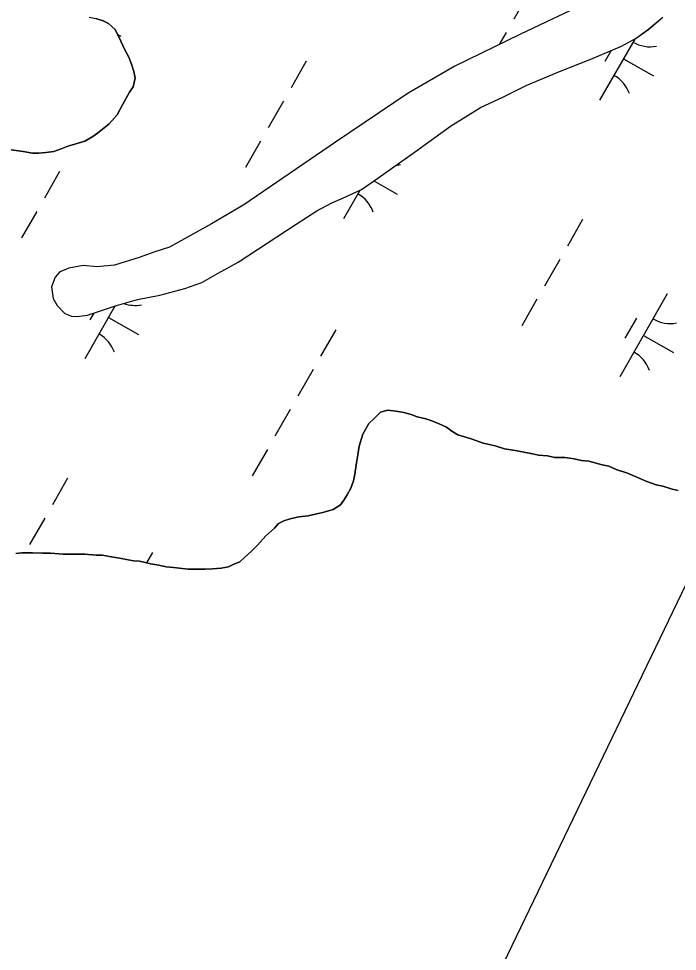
# Model space of a CAD drawing. Extents: x 3930721 to 3950824, y 220441 to 242861.
# Drawn here: x 3945376.8 to 3945721, y 235035.5 to 235522.8 of the extents above; entities that cross this region are included whole.
import ezdxf

# ---------------------------------------------------------------- set-up
doc = ezdxf.new("R2010")
doc.units = 0
for name, color, linetype in [('V-TOPO-SHOR', 7, 'Continuous'), ('V-UTIL-LINE', 7, 'Continuous'), ('V-WETL-SWMP', 7, 'Continuous')]:
    doc.layers.add(name, color=color, linetype=linetype)

msp = doc.modelspace()

# ---------------------------------------------------------------- linework, layer by layer
at = {"layer": 'V-TOPO-SHOR'}
for points in [[(3945675.06, 235531.76), (3945638.97, 235514.74), (3945604.64, 235497.88), (3945580.31, 235483.86), (3945542.36, 235458.3), (3945494.52, 235425.52), (3945477.6, 235415.6), (3945466.5, 235409.45), (3945455.57, 235403.47), (3945447.49, 235400.78), (3945440.28, 235398.25), (3945426.93, 235394.05), (3945417.65, 235393.13), (3945410.48, 235393.75), (3945402.95, 235392.45), (3945401.36, 235391.77), (3945398.37, 235390.59), (3945395.88, 235387.65), (3945393.89, 235382.6), (3945394.86, 235376.64), (3945396.91, 235372.94), (3945400.88, 235368.68), (3945404.36, 235367.41), (3945407.16, 235367.2), (3945412.76, 235367.83), (3945419.62, 235370.18), (3945427.88, 235372.87), (3945438.94, 235376.05), (3945450.51, 235378.35), (3945463.68, 235381.85), (3945472.47, 235384.88), (3945481.1, 235389.84), (3945491.5, 235395.47), (3945521.85, 235415.36), (3945532.62, 235422.39), (3945540.02, 235426.32), (3945546.53, 235429.21), (3945555.85, 235433.45), (3945564.51, 235439.46), (3945584.11, 235453.37), (3945602.48, 235466.6), (3945618.17, 235476.36), (3945630.14, 235481.97), (3945641.94, 235487.77), (3945659.36, 235495.23), (3945675.71, 235501.66), (3945691.72, 235508.45), (3945699.47, 235512.54), (3945706.01, 235517.36), (3945713.44, 235523.55)], [(3945413.6, 235523.51), (3945417.09, 235522.76), (3945420.93, 235521.66), (3945423.71, 235520.22), (3945427.16, 235517.03), (3945430.23, 235511.04), (3945432.27, 235506.46), (3945434.32, 235502.59), (3945435.67, 235499.07), (3945437.02, 235495.21), (3945437.67, 235491.7), (3945436.56, 235487.17), (3945434.77, 235484.39), (3945431.19, 235478.14), (3945428.32, 235472.58), (3945424.06, 235467.74), (3945418.05, 235462.92), (3945415.58, 235461.21), (3945411.34, 235458.81), (3945406.08, 235457.13), (3945402.56, 235456.13), (3945399.05, 235454.78), (3945395.18, 235453.43), (3945390.98, 235452.79), (3945387.12, 235452.49), (3945383.97, 235452.53), (3945379.09, 235453.29), (3945371.75, 235454.44)], [(3945465.41, 235235.24), (3945468.56, 235235.19), (3945474.15, 235235.12), (3945478, 235235.42), (3945482.56, 235235.71), (3945486.41, 235236.35), (3945489.23, 235237.72), (3945492.4, 235239.08), (3945494.88, 235241.49), (3945498.42, 235244.59), (3945501.61, 235247.7), (3945505.87, 235252.54), (3945510.47, 235256.68), (3945512.6, 235259.1), (3945515.42, 235260.46), (3945518.58, 235261.47), (3945523.15, 235262.46), (3945528.05, 235263.09), (3945532.61, 235264.08), (3945535.77, 235264.74), (3945541.04, 235266.42), (3945544.92, 235268.82), (3945546.7, 235271.24), (3945548.49, 235274.02), (3945550.28, 235277.49), (3945551.73, 235281.32), (3945552.48, 235284.81), (3945553.26, 235290.75), (3945554.02, 235294.94), (3945554.77, 235299.47), (3945556.61, 235305.74), (3945559.83, 235311.3), (3945562.31, 235313.72), (3945565.85, 235317.17), (3945569.72, 235318.17), (3945573.91, 235317.76), (3945578.1, 235317.01), (3945581.93, 235315.9), (3945585.07, 235314.82), (3945589.6, 235313.71), (3945592.73, 235312.61), (3945596.56, 235311.16), (3945600.39, 235309.36), (3945603.16, 235307.23), (3945606.28, 235305.44), (3945613.25, 235303.25), (3945619.52, 235301.06), (3945625.8, 235299.58), (3945630.68, 235298.12), (3945637.31, 235296.98), (3945640.8, 235296.23), (3945645.33, 235295.47), (3945648.47, 235294.73), (3945653.02, 235294.32), (3945656.85, 235293.57), (3945662.1, 235293.5), (3945666.99, 235292.74), (3945670.83, 235291.99), (3945674.67, 235291.58), (3945681.65, 235289.74), (3945685.13, 235289), (3945688.96, 235287.2), (3945694.88, 235285.37), (3945699.75, 235283.21), (3945704.97, 235281.04), (3945709.84, 235279.22), (3945713.33, 235278.48), (3945718.21, 235277.01), (3945721.35, 235276.27)], [(3945375.25, 235243.43), (3945378.4, 235243.74), (3945384, 235243.66), (3945389.25, 235243.59), (3945393.45, 235243.53), (3945400.09, 235243.1), (3945403.94, 235243.05), (3945407.08, 235243.01), (3945411.28, 235242.95), (3945417.22, 235242.52), (3945420.37, 235242.48), (3945424.21, 235241.73), (3945429.45, 235240.96), (3945436.77, 235239.46), (3945439.92, 235239.42), (3945445.85, 235237.94), (3945450.04, 235237.19), (3945453.88, 235236.44), (3945457.72, 235236.04), (3945465.41, 235235.24)]]:
    msp.add_lwpolyline(points, dxfattribs=at)
at = {"layer": 'V-UTIL-LINE'}
msp.add_lwpolyline([(3947453.78, 235874.4), (3945931.14, 235655.08), (3945509.06, 234777.68), (3940428.61, 226869.1), (3939084.62, 223621.72)], dxfattribs=at)
at = {"layer": 'V-WETL-SWMP'}
for p, q in [((3945643.39, 235536.37), (3945635.44, 235522.48)), ((3945675.06, 235531.76), (3945638.97, 235514.74)), ((3945420.93, 235521.66), (3945417.09, 235522.76)), ((3945423.71, 235520.22), (3945420.93, 235521.66)), ((3945706.01, 235517.35), (3945713.44, 235523.55)), ((3945427.16, 235517.03), (3945423.71, 235520.22)), ((3945430.23, 235511.04), (3945427.16, 235517.03)), ((3945631.46, 235515.54), (3945627.88, 235509.3)), ((3945699.47, 235512.54), (3945706.01, 235517.35)), ((3945428.34, 235514.72), (3945430.2, 235513.66)), ((3945432.27, 235506.46), (3945430.23, 235511.04)), ((3945638.97, 235514.74), (3945604.64, 235497.88)), ((3945698.69, 235512.13), (3945680.36, 235480.13)), ((3945691.72, 235508.45), (3945699.47, 235512.54)), ((3945434.32, 235502.59), (3945432.27, 235506.46)), ((3945675.71, 235501.66), (3945691.72, 235508.45)), ((3945686.4, 235506.19), (3945683.11, 235500.46)), ((3945435.67, 235499.07), (3945434.32, 235502.59)), ((3945659.36, 235495.23), (3945675.71, 235501.66)), ((3945692.79, 235501.83), (3945708.41, 235492.88)), ((3945437.02, 235495.21), (3945435.67, 235499.07)), ((3945527.08, 235500.47), (3945519.13, 235486.59)), ((3945604.64, 235497.88), (3945580.31, 235483.86)), ((3945436.56, 235487.17), (3945437.67, 235491.7)), ((3945437.67, 235491.7), (3945437.02, 235495.21)), ((3945641.94, 235487.77), (3945659.36, 235495.23)), ((3945434.77, 235484.39), (3945436.56, 235487.17)), ((3945630.14, 235481.97), (3945641.94, 235487.77)), ((3945431.19, 235478.14), (3945434.77, 235484.39)), ((3945580.31, 235483.86), (3945542.36, 235458.3)), ((3945618.17, 235476.36), (3945630.14, 235481.97)), ((3945428.32, 235472.58), (3945431.19, 235478.14)), ((3945515.15, 235479.64), (3945507.2, 235465.76)), ((3945424.06, 235467.74), (3945428.32, 235472.58)), ((3945602.48, 235466.6), (3945618.17, 235476.36)), ((3945418.05, 235462.92), (3945424.06, 235467.74)), ((3945415.58, 235461.21), (3945418.05, 235462.92)), ((3945584.11, 235453.37), (3945602.48, 235466.6)), ((3945402.56, 235456.13), (3945406.08, 235457.13)), ((3945406.08, 235457.13), (3945411.35, 235458.81)), ((3945411.35, 235458.81), (3945415.58, 235461.21)), ((3945542.36, 235458.3), (3945494.52, 235425.52)), ((3945503.22, 235458.82), (3945495.27, 235444.93)), ((3945371.75, 235454.44), (3945379.08, 235453.29)), ((3945379.08, 235453.29), (3945383.97, 235452.53)), ((3945383.97, 235452.53), (3945387.12, 235452.49)), ((3945387.12, 235452.49), (3945390.97, 235452.79)), ((3945390.97, 235452.79), (3945395.18, 235453.43)), ((3945395.18, 235453.43), (3945399.05, 235454.78)), ((3945399.05, 235454.78), (3945402.56, 235456.13)), ((3945564.5, 235439.46), (3945584.11, 235453.37)), ((3945398.18, 235442.92), (3945390.23, 235429.03)), ((3945555.85, 235433.45), (3945564.5, 235439.46)), ((3945562.36, 235437.97), (3945574.54, 235430.99)), ((3945554.98, 235433.06), (3945546.5, 235418.24)), ((3945546.53, 235429.2), (3945555.85, 235433.45)), ((3945540.02, 235426.32), (3945546.53, 235429.2)), ((3945494.52, 235425.52), (3945477.6, 235415.6)), ((3945532.62, 235422.39), (3945540.02, 235426.32)), ((3945386.25, 235422.09), (3945378.3, 235408.21)), ((3945521.85, 235415.36), (3945532.62, 235422.39)), ((3945477.6, 235415.6), (3945466.5, 235409.45)), ((3945491.5, 235395.47), (3945521.85, 235415.36)), ((3945671.42, 235417.8), (3945663.47, 235403.92)), ((3945466.5, 235409.45), (3945455.57, 235403.47)), ((3945455.57, 235403.47), (3945447.49, 235400.78)), ((3945447.49, 235400.78), (3945440.28, 235398.25)), ((3945410.48, 235393.75), (3945402.95, 235392.45)), ((3945417.65, 235393.13), (3945410.48, 235393.75)), ((3945426.93, 235394.05), (3945417.65, 235393.13)), ((3945440.28, 235398.25), (3945426.93, 235394.05)), ((3945481.1, 235389.84), (3945491.5, 235395.47)), ((3945659.49, 235396.98), (3945651.54, 235383.09)), ((3945398.37, 235390.58), (3945395.88, 235387.64)), ((3945401.36, 235391.77), (3945398.37, 235390.58)), ((3945402.95, 235392.45), (3945401.36, 235391.77)), ((3945472.47, 235384.88), (3945481.1, 235389.84)), ((3945395.88, 235387.64), (3945393.89, 235382.6)), ((3945463.68, 235381.85), (3945472.47, 235384.88)), ((3945393.89, 235382.6), (3945394.86, 235376.64)), ((3945450.51, 235378.35), (3945463.68, 235381.85)), ((3945394.86, 235376.64), (3945396.91, 235372.94)), ((3945427.88, 235372.88), (3945438.94, 235376.05)), ((3945438.94, 235376.05), (3945450.51, 235378.35)), ((3945647.57, 235376.15), (3945639.61, 235362.27)), ((3945715.69, 235378.96), (3945690.84, 235335.58)), ((3945396.91, 235372.94), (3945400.88, 235368.68)), ((3945427.11, 235372.63), (3945411.3, 235345.03)), ((3945412.76, 235367.83), (3945419.62, 235370.19)), ((3945419.62, 235370.19), (3945427.88, 235372.88)), ((3945400.88, 235368.68), (3945404.36, 235367.41)), ((3945404.36, 235367.41), (3945407.16, 235367.2)), ((3945407.16, 235367.2), (3945412.76, 235367.83)), ((3945416.13, 235368.99), (3945414.05, 235365.35)), ((3945423.73, 235366.73), (3945439.35, 235357.78)), ((3945699.55, 235366.31), (3945693.59, 235355.9)), ((3945542.52, 235360.25), (3945534.57, 235346.37)), ((3945703.26, 235357.27), (3945718.88, 235348.32)), ((3945530.6, 235339.43), (3945522.64, 235325.54)), ((3945518.67, 235318.6), (3945510.72, 235304.72)), ((3945565.85, 235317.17), (3945562.31, 235313.72)), ((3945569.72, 235318.17), (3945565.85, 235317.17)), ((3945573.91, 235317.76), (3945569.72, 235318.17)), ((3945578.1, 235317.01), (3945573.91, 235317.76)), ((3945581.93, 235315.91), (3945578.1, 235317.01)), ((3945585.07, 235314.81), (3945581.93, 235315.91)), ((3945559.83, 235311.3), (3945556.61, 235305.75)), ((3945562.31, 235313.72), (3945559.83, 235311.3)), ((3945589.6, 235313.7), (3945585.07, 235314.81)), ((3945592.73, 235312.61), (3945589.6, 235313.7)), ((3945596.56, 235311.16), (3945592.73, 235312.61)), ((3945600.39, 235309.36), (3945596.56, 235311.16)), ((3945603.16, 235307.23), (3945600.39, 235309.36)), ((3945606.28, 235305.44), (3945603.16, 235307.23)), ((3945556.61, 235305.75), (3945554.77, 235299.47)), ((3945613.25, 235303.25), (3945606.28, 235305.44)), ((3945619.52, 235301.06), (3945613.25, 235303.25)), ((3945506.74, 235297.77), (3945498.79, 235283.89)), ((3945554.77, 235299.47), (3945554.02, 235294.93)), ((3945625.8, 235299.58), (3945619.52, 235301.06)), ((3945630.68, 235298.12), (3945625.8, 235299.58)), ((3945637.31, 235296.98), (3945630.68, 235298.12)), ((3945640.8, 235296.23), (3945637.31, 235296.98)), ((3945645.33, 235295.47), (3945640.8, 235296.23)), ((3945554.02, 235294.93), (3945553.26, 235290.75)), ((3945648.47, 235294.73), (3945645.33, 235295.47)), ((3945653.02, 235294.32), (3945648.47, 235294.73)), ((3945656.85, 235293.57), (3945653.02, 235294.32)), ((3945662.1, 235293.5), (3945656.85, 235293.57)), ((3945666.99, 235292.74), (3945662.1, 235293.5)), ((3945670.83, 235291.99), (3945666.99, 235292.74)), ((3945674.67, 235291.59), (3945670.83, 235291.99)), ((3945681.65, 235289.74), (3945674.67, 235291.59)), ((3945553.26, 235290.75), (3945552.48, 235284.81)), ((3945685.13, 235289), (3945681.65, 235289.74)), ((3945688.96, 235287.2), (3945685.13, 235289)), ((3945694.88, 235285.37), (3945688.96, 235287.2)), ((3945402.36, 235282.7), (3945394.41, 235268.82)), ((3945552.48, 235284.81), (3945551.73, 235281.32)), ((3945699.75, 235283.21), (3945694.88, 235285.37)), ((3945704.97, 235281.04), (3945699.75, 235283.21)), ((3945550.29, 235277.49), (3945548.49, 235274.02)), ((3945551.73, 235281.32), (3945550.29, 235277.49)), ((3945709.84, 235279.22), (3945704.97, 235281.04)), ((3945713.33, 235278.48), (3945709.84, 235279.22)), ((3945718.21, 235277.01), (3945713.33, 235278.48)), ((3945721.35, 235276.27), (3945718.21, 235277.01)), ((3945548.49, 235274.02), (3945546.7, 235271.24)), ((3945544.92, 235268.82), (3945541.04, 235266.42)), ((3945546.7, 235271.24), (3945544.92, 235268.82)), ((3945523.15, 235262.46), (3945518.58, 235261.47)), ((3945528.05, 235263.09), (3945523.15, 235262.46)), ((3945532.61, 235264.08), (3945528.05, 235263.09)), ((3945535.77, 235264.74), (3945532.61, 235264.08)), ((3945541.04, 235266.42), (3945535.77, 235264.74)), ((3945390.43, 235261.88), (3945382.48, 235247.99)), ((3945512.61, 235259.1), (3945510.47, 235256.68)), ((3945515.42, 235260.46), (3945512.61, 235259.1)), ((3945518.58, 235261.47), (3945515.42, 235260.46)), ((3945505.87, 235252.54), (3945501.61, 235247.7)), ((3945510.47, 235256.68), (3945505.87, 235252.54)), ((3945501.61, 235247.7), (3945498.42, 235244.59)), ((3945378.41, 235243.73), (3945375.25, 235243.43)), ((3945384, 235243.66), (3945378.41, 235243.73)), ((3945389.25, 235243.59), (3945384, 235243.66)), ((3945393.45, 235243.53), (3945389.25, 235243.59)), ((3945400.09, 235243.1), (3945393.45, 235243.53)), ((3945403.94, 235243.05), (3945400.09, 235243.1)), ((3945407.08, 235243.01), (3945403.94, 235243.05)), ((3945411.28, 235242.95), (3945407.08, 235243.01)), ((3945417.22, 235242.52), (3945411.28, 235242.95)), ((3945446.63, 235243.86), (3945443.56, 235238.51)), ((3945498.42, 235244.59), (3945494.88, 235241.49)), ((3945420.37, 235242.48), (3945417.22, 235242.52)), ((3945424.21, 235241.73), (3945420.37, 235242.48)), ((3945429.45, 235240.96), (3945424.21, 235241.73)), ((3945436.77, 235239.46), (3945429.45, 235240.96)), ((3945439.92, 235239.42), (3945436.77, 235239.46)), ((3945445.85, 235237.94), (3945439.92, 235239.42)), ((3945450.04, 235237.19), (3945445.85, 235237.94)), ((3945492.4, 235239.07), (3945489.23, 235237.72)), ((3945494.88, 235241.49), (3945492.4, 235239.07)), ((3945453.88, 235236.44), (3945450.04, 235237.19)), ((3945457.72, 235236.04), (3945453.88, 235236.44)), ((3945465.41, 235235.23), (3945457.72, 235236.04)), ((3945468.56, 235235.19), (3945465.41, 235235.23)), ((3945474.15, 235235.12), (3945468.56, 235235.19)), ((3945478, 235235.42), (3945474.15, 235235.12)), ((3945482.56, 235235.71), (3945478, 235235.42)), ((3945486.41, 235236.35), (3945482.56, 235235.71)), ((3945489.23, 235237.72), (3945486.41, 235236.35))]:
    msp.add_line(p, q, dxfattribs=at)
for centre, start, end in [((3945706.72, 235525.68), 239.4279, 280.9715), ((3945679.27, 235477.74), 19.4279, 60.9715), ((3945572.86, 235463.79), 273.7342, 280.9715), ((3945545.4, 235415.85), 19.4279, 60.9715), ((3945437.66, 235390.58), 250.3252, 280.9715), ((3945717.2, 235381.12), 239.4279, 280.9715), ((3945410.21, 235342.64), 19.4279, 60.9715), ((3945689.74, 235333.18), 19.4279, 60.9715)]:
    msp.add_arc(centre, 17.62, start, end, dxfattribs=at)

doc.saveas('drawing.dxf')
